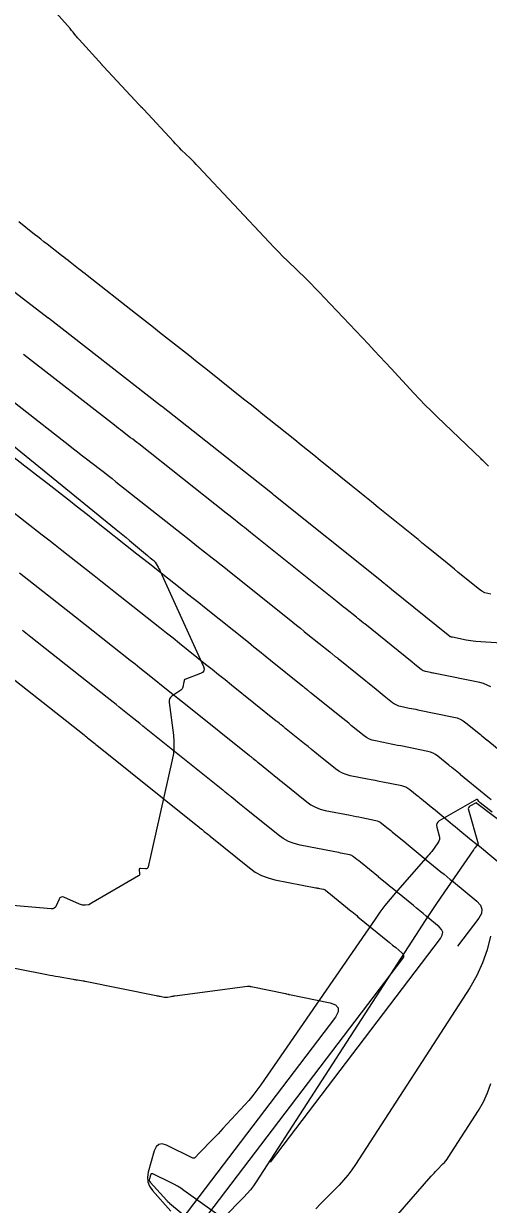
# Model space of a CAD drawing. Extents: x 1005228 to 1008882, y 1883389 to 1885754.
# Drawn here: x 1007741.8 to 1007773.7, y 1884745.4 to 1884826.5 of the extents above; entities that cross this region are included whole.
import ezdxf

# ---------------------------------------------------------------- set-up
doc = ezdxf.new("R2010")
doc.units = 0
for name, color, linetype in [('ATDIMS', 7, 'Continuous'), ('C-ANNO-NOTE', 7, 'Continuous'), ('S_BRIDGE', 7, 'Continuous'), ('TSOBSTACLE', 7, 'Continuous')]:
    doc.layers.add(name, color=color, linetype=linetype)

msp = doc.modelspace()

# ---------------------------------------------------------------- linework, layer by layer
at = {"layer": 'ATDIMS'}
for points in [[(1007773.678, 1884796.122), (1007773.658, 1884796.143), (1007773.638, 1884796.165), (1007773.618, 1884796.187), (1007773.539, 1884796.274), (1007773.519, 1884796.296), (1007773.499, 1884796.317), (1007773.478, 1884796.338), (1007773.457, 1884796.359), (1007773.304, 1884796.506), (1007773.239, 1884796.568), (1007773.174, 1884796.631), (1007770.16, 1884799.52), (1007769.75, 1884799.918), (1007769.347, 1884800.322), (1007768.949, 1884800.732), (1007768.558, 1884801.147), (1007767.003, 1884802.822), (1007766.614, 1884803.24), (1007766.225, 1884803.658), (1007765.834, 1884804.075), (1007765.443, 1884804.492), (1007762.415, 1884807.71), (1007762.108, 1884808.032), (1007761.798, 1884808.351), (1007761.485, 1884808.666), (1007761.168, 1884808.977), (1007759.893, 1884810.217), (1007759.576, 1884810.528), (1007759.263, 1884810.844), (1007758.954, 1884811.163), (1007758.648, 1884811.485), (1007753.767, 1884816.697), (1007753.628, 1884816.843), (1007753.488, 1884816.988), (1007753.346, 1884817.13), (1007753.202, 1884817.271), (1007752.623, 1884817.832), (1007752.479, 1884817.974), (1007752.338, 1884818.117), (1007752.198, 1884818.262), (1007752.06, 1884818.409), (1007750.024, 1884820.612), (1007750, 1884820.637), (1007749.976, 1884820.662), (1007749.952, 1884820.687), (1007749.928, 1884820.711), (1007749.828, 1884820.807), (1007749.804, 1884820.832), (1007749.779, 1884820.856), (1007749.755, 1884820.881), (1007749.732, 1884820.906), (1007747.255, 1884823.571), (1007747.169, 1884823.664), (1007747.157, 1884823.679), (1007745.581, 1884825.421), (1007745.527, 1884825.481), (1007745.474, 1884825.543), (1007745.422, 1884825.605), (1007745.371, 1884825.668), (1007745.17, 1884825.922), (1007745.119, 1884825.985), (1007745.067, 1884826.048), (1007745.014, 1884826.11), (1007744.961, 1884826.171), (1007739.272, 1884832.568)], [(1007773.879, 1884773.208), (1007773.639, 1884773.405), (1007773.399, 1884773.602), (1007771.771, 1884774.937), (1007771.758, 1884774.949), (1007771.743, 1884774.963), (1007771.735, 1884774.97), (1007771.273, 1884775.346), (1007771.195, 1884775.409), (1007771.117, 1884775.472), (1007771.039, 1884775.536), (1007770.961, 1884775.599), (1007770.203, 1884776.213), (1007770.046, 1884776.326), (1007769.879, 1884776.417), (1007769.702, 1884776.488), (1007769.515, 1884776.538), (1007767.66, 1884776.914), (1007767.443, 1884776.957), (1007767.226, 1884777.001), (1007767.009, 1884777.044), (1007766.791, 1884777.087), (1007765.921, 1884777.257), (1007765.71, 1884777.311), (1007765.509, 1884777.39), (1007765.32, 1884777.493), (1007765.142, 1884777.62), (1007764.29, 1884778.309), (1007764.09, 1884778.47), (1007763.891, 1884778.631), (1007763.691, 1884778.792), (1007763.492, 1884778.953), (1007761.521, 1884780.545), (1007761.476, 1884780.581), (1007761.431, 1884780.617), (1007761.34, 1884780.69), (1007761.295, 1884780.726), (1007761.25, 1884780.762), (1007761.089, 1884780.892), (1007761.055, 1884780.92), (1007761.02, 1884780.948), (1007760.986, 1884780.975), (1007760.952, 1884781.003), (1007758.729, 1884782.786), (1007758.347, 1884783.092), (1007757.965, 1884783.399), (1007757.583, 1884783.705), (1007757.201, 1884784.011), (1007754.184, 1884786.429), (1007753.8, 1884786.736), (1007753.415, 1884787.043), (1007753.03, 1884787.348), (1007752.644, 1884787.654), (1007751.101, 1884788.873), (1007750.329, 1884789.483), (1007749.557, 1884790.093), (1007746.544, 1884792.473), (1007746.156, 1884792.78), (1007745.767, 1884793.085), (1007745.378, 1884793.39), (1007744.988, 1884793.694), (1007743.429, 1884794.909), (1007743.039, 1884795.213), (1007742.649, 1884795.517), (1007742.259, 1884795.821), (1007741.869, 1884796.125), (1007738.366, 1884798.852)], [(1007735.464, 1884762.788), (1007743.37, 1884761.224), (1007743.564, 1884761.186), (1007743.759, 1884761.149), (1007743.954, 1884761.113), (1007744.149, 1884761.079), (1007745.179, 1884760.9), (1007745.25, 1884760.888), (1007745.321, 1884760.876), (1007745.392, 1884760.864), (1007745.464, 1884760.853), (1007745.871, 1884760.789), (1007745.891, 1884760.786), (1007745.911, 1884760.783), (1007745.952, 1884760.778), (1007745.962, 1884760.776), (1007745.972, 1884760.774), (1007745.982, 1884760.773), (1007745.992, 1884760.771), (1007750.878, 1884759.779), (1007750.944, 1884759.766), (1007751.01, 1884759.753), (1007751.076, 1884759.741), (1007751.142, 1884759.729), (1007751.415, 1884759.68), (1007751.477, 1884759.672), (1007751.538, 1884759.669), (1007751.6, 1884759.672), (1007751.661, 1884759.679), (1007751.908, 1884759.721), (1007751.97, 1884759.731), (1007752.032, 1884759.741), (1007752.094, 1884759.75), (1007752.156, 1884759.759), (1007757.145, 1884760.432), (1007757.165, 1884760.434), (1007757.186, 1884760.434), (1007757.206, 1884760.433), (1007757.227, 1884760.43), (1007757.308, 1884760.416), (1007757.329, 1884760.412), (1007757.349, 1884760.409), (1007757.37, 1884760.405), (1007757.39, 1884760.401), (1007759.752, 1884759.922), (1007759.756, 1884759.921), (1007759.76, 1884759.919), (1007759.764, 1884759.917), (1007759.768, 1884759.914), (1007759.789, 1884759.896), (1007759.79, 1884759.895), (1007759.936, 1884759.868), (1007759.96, 1884759.864), (1007759.984, 1884759.859), (1007760.008, 1884759.854), (1007760.033, 1884759.85), (1007762.813, 1884759.27), (1007763.189, 1884759.136), (1007763.374, 1884758.931), (1007763.369, 1884758.654), (1007763.173, 1884758.307), (1007733.057, 1884718.711)]]:
    msp.add_lwpolyline(points, dxfattribs=at)
at = {"layer": 'C-ANNO-NOTE'}
for points in [[(1007718.349, 1884816.047), (1007748.138, 1884791.772), (1007748.363, 1884791.588), (1007748.588, 1884791.403), (1007748.812, 1884791.217), (1007749.035, 1884791.031), (1007750.285, 1884789.986), (1007750.33, 1884789.949), (1007750.374, 1884789.912), (1007750.419, 1884789.875), (1007750.464, 1884789.839), (1007750.643, 1884789.694), (1007750.687, 1884789.656), (1007750.726, 1884789.615), (1007750.762, 1884789.571), (1007750.795, 1884789.524), (1007751, 1884789.202), (1007751.043, 1884789.131), (1007751.083, 1884789.059), (1007751.121, 1884788.986), (1007751.157, 1884788.911), (1007754.117, 1884782.38), (1007754.165, 1884782.215), (1007754.147, 1884782.077), (1007754.062, 1884781.967), (1007753.911, 1884781.884), (1007752.834, 1884781.481), (1007752.822, 1884781.475), (1007752.812, 1884781.466), (1007752.806, 1884781.456), (1007752.802, 1884781.443), (1007752.793, 1884781.386), (1007752.79, 1884781.372), (1007752.788, 1884781.357), (1007752.785, 1884781.343), (1007752.782, 1884781.329), (1007752.703, 1884780.954), (1007752.684, 1884780.891), (1007752.653, 1884780.834), (1007752.613, 1884780.785), (1007752.561, 1884780.743), (1007751.96, 1884780.337), (1007751.859, 1884780.249), (1007751.791, 1884780.146), (1007751.758, 1884780.026), (1007751.76, 1884779.892), (1007752.056, 1884777.646), (1007752.093, 1884777.226), (1007752.093, 1884776.806), (1007752.056, 1884776.389), (1007751.981, 1884775.973), (1007750.323, 1884768.611), (1007750.299, 1884768.546), (1007750.26, 1884768.501), (1007750.206, 1884768.477), (1007750.136, 1884768.473), (1007749.792, 1884768.499), (1007749.743, 1884768.495), (1007749.711, 1884768.477), (1007749.696, 1884768.443), (1007749.698, 1884768.394), (1007749.74, 1884768.168), (1007749.743, 1884768.115), (1007749.73, 1884768.069), (1007749.703, 1884768.029), (1007749.661, 1884767.997), (1007746.446, 1884766.112), (1007746.241, 1884766.019), (1007746.033, 1884765.98), (1007745.822, 1884765.994), (1007745.608, 1884766.062), (1007744.542, 1884766.526), (1007744.436, 1884766.556), (1007744.346, 1884766.544), (1007744.272, 1884766.491), (1007744.214, 1884766.398), (1007744.013, 1884765.941), (1007743.954, 1884765.843), (1007743.876, 1884765.775), (1007743.78, 1884765.739), (1007743.665, 1884765.735), (1007739.927, 1884766.062)], [(1007773.946, 1884772.37), (1007773.11, 1884773.007), (1007773.085, 1884773.028), (1007773.062, 1884773.05), (1007773.042, 1884773.075), (1007773.023, 1884773.102), (1007772.953, 1884773.214), (1007772.934, 1884773.236), (1007772.913, 1884773.247), (1007772.889, 1884773.247), (1007772.861, 1884773.237), (1007770.308, 1884771.766), (1007770.201, 1884771.684), (1007770.137, 1884771.585), (1007770.114, 1884771.469), (1007770.134, 1884771.337), (1007770.303, 1884770.747), (1007770.325, 1884770.621), (1007770.319, 1884770.5), (1007770.283, 1884770.384), (1007770.219, 1884770.273), (1007769.786, 1884769.679), (1007769.766, 1884769.652), (1007769.745, 1884769.625), (1007769.723, 1884769.599), (1007769.702, 1884769.574), (1007769.59, 1884769.447), (1007769.524, 1884769.371), (1007767.301, 1884766.835), (1007766.93, 1884766.399), (1007766.571, 1884765.952), (1007766.227, 1884765.495), (1007765.895, 1884765.028), (1007758.051, 1884753.639), (1007757.791, 1884753.276), (1007757.52, 1884752.924), (1007757.235, 1884752.581), (1007756.939, 1884752.249), (1007755.454, 1884750.642), (1007755.287, 1884750.463), (1007755.119, 1884750.285), (1007754.949, 1884750.108), (1007754.779, 1884749.932), (1007753.822, 1884748.954), (1007753.786, 1884748.918), (1007753.751, 1884748.881), (1007753.717, 1884748.843), (1007753.683, 1884748.806), (1007753.547, 1884748.654), (1007753.512, 1884748.624), (1007753.473, 1884748.609), (1007753.432, 1884748.608), (1007753.388, 1884748.623), (1007751.572, 1884749.498), (1007751.282, 1884749.589), (1007751.047, 1884749.557), (1007750.868, 1884749.403), (1007750.745, 1884749.125), (1007750.333, 1884747.662), (1007750.276, 1884747.315), (1007750.306, 1884746.989), (1007750.423, 1884746.682), (1007750.627, 1884746.396), (1007751.888, 1884744.987)], [(1007773.827, 1884763.865), (1007773.598, 1884762.927), (1007773.285, 1884762.024), (1007772.885, 1884761.155), (1007772.4, 1884760.32), (1007764.564, 1884748.189), (1007764.308, 1884747.814), (1007764.033, 1884747.452), (1007763.741, 1884747.106), (1007763.43, 1884746.773), (1007762.151, 1884745.474), (1007761.834, 1884745.146)], [(1007760.767, 1884737.029), (1007769.761, 1884747.379), (1007769.857, 1884747.488), (1007769.954, 1884747.595), (1007770.054, 1884747.701), (1007770.154, 1884747.805), (1007770.561, 1884748.218), (1007770.66, 1884748.324), (1007770.753, 1884748.434), (1007770.84, 1884748.549), (1007770.921, 1884748.668), (1007773.002, 1884751.889), (1007773.345, 1884752.478), (1007773.627, 1884753.092), (1007773.849, 1884753.731)]]:
    msp.add_lwpolyline(points, dxfattribs=at)
at = {"layer": 'S_BRIDGE'}
for points in [[(1007775.031, 1884771.343), (1007772.89, 1884772.975), (1007772.885, 1884772.979), (1007772.88, 1884772.984), (1007772.876, 1884772.989), (1007772.872, 1884772.995), (1007772.858, 1884773.018), (1007772.854, 1884773.022), (1007772.849, 1884773.024), (1007772.844, 1884773.024), (1007772.839, 1884773.022), (1007772.41, 1884772.775), (1007772.349, 1884772.728), (1007772.312, 1884772.671), (1007772.299, 1884772.605), (1007772.31, 1884772.528), (1007772.976, 1884770.205), (1007772.977, 1884770.196), (1007772.977, 1884770.187), (1007772.974, 1884770.178), (1007772.97, 1884770.17), (1007772.938, 1884770.127), (1007772.932, 1884770.119), (1007772.919, 1884770.104), (1007772.756, 1884769.918), (1007772.729, 1884769.886), (1007772.703, 1884769.854), (1007772.677, 1884769.82), (1007772.653, 1884769.786), (1007770.411, 1884766.53), (1007770.031, 1884765.974), (1007769.655, 1884765.416), (1007769.284, 1884764.855), (1007768.917, 1884764.291), (1007757.746, 1884746.997), (1007757.553, 1884746.715), (1007757.348, 1884746.444), (1007757.128, 1884746.184), (1007756.895, 1884745.935), (1007755.477, 1884744.494)], [(1007755.34, 1884744.57), (1007752.77, 1884746.404), (1007752.56, 1884746.547), (1007752.344, 1884746.682), (1007752.122, 1884746.806), (1007751.895, 1884746.922), (1007750.635, 1884747.529), (1007750.581, 1884747.546), (1007750.537, 1884747.54), (1007750.503, 1884747.511), (1007750.48, 1884747.459), (1007750.409, 1884747.204), (1007750.399, 1884747.143), (1007750.404, 1884747.084), (1007750.425, 1884747.03), (1007750.461, 1884746.979), (1007751.596, 1884745.71), (1007751.611, 1884745.694), (1007751.627, 1884745.678), (1007751.642, 1884745.663), (1007751.659, 1884745.648), (1007751.724, 1884745.591), (1007751.741, 1884745.577), (1007751.758, 1884745.562), (1007751.774, 1884745.548), (1007751.791, 1884745.534), (1007754.718, 1884743.095)]]:
    msp.add_lwpolyline(points, dxfattribs=at)
at = {"layer": 'TSOBSTACLE'}
for points in [[(1007773.846, 1884787.345), (1007773.631, 1884787.377), (1007773.428, 1884787.44), (1007773.237, 1884787.534), (1007773.058, 1884787.658), (1007771.838, 1884788.653), (1007771.591, 1884788.854), (1007771.345, 1884789.055), (1007771.098, 1884789.256), (1007770.851, 1884789.457), (1007769.426, 1884790.618), (1007769.369, 1884790.664), (1007769.313, 1884790.711), (1007769.199, 1884790.803), (1007769.142, 1884790.849), (1007769.085, 1884790.896), (1007768.969, 1884790.99), (1007768.941, 1884791.013), (1007768.912, 1884791.037), (1007768.883, 1884791.06), (1007768.854, 1884791.084), (1007766.122, 1884793.296), (1007765.657, 1884793.672), (1007765.192, 1884794.049), (1007764.727, 1884794.425), (1007764.263, 1884794.801), (1007762.14, 1884796.52), (1007761.703, 1884796.873), (1007761.266, 1884797.226), (1007760.828, 1884797.577), (1007760.389, 1884797.928), (1007758.633, 1884799.33), (1007758.194, 1884799.68), (1007757.755, 1884800.031), (1007757.317, 1884800.381), (1007756.878, 1884800.732), (1007754.399, 1884802.711), (1007753.989, 1884803.038), (1007753.578, 1884803.364), (1007753.166, 1884803.69), (1007752.754, 1884804.015), (1007751.105, 1884805.312), (1007750.693, 1884805.637), (1007750.28, 1884805.961), (1007749.868, 1884806.286), (1007749.456, 1884806.61), (1007746.136, 1884809.221), (1007745.991, 1884809.336), (1007745.845, 1884809.45), (1007745.7, 1884809.564), (1007745.554, 1884809.678), (1007744.971, 1884810.133), (1007744.825, 1884810.246), (1007744.679, 1884810.36), (1007744.533, 1884810.474), (1007744.387, 1884810.587), (1007743.389, 1884811.366), (1007743.174, 1884811.533), (1007742.959, 1884811.702), (1007742.745, 1884811.87), (1007742.531, 1884812.038), (1007741.438, 1884812.9)], [(1007774.556, 1884783.968), (1007772.807, 1884784.098), (1007772.642, 1884784.113), (1007772.478, 1884784.133), (1007772.315, 1884784.158), (1007772.152, 1884784.188), (1007771.208, 1884784.379), (1007771.179, 1884784.385), (1007771.149, 1884784.391), (1007771.09, 1884784.403), (1007771.076, 1884784.406), (1007771.062, 1884784.412), (1007771.05, 1884784.419), (1007771.038, 1884784.427), (1007770.926, 1884784.518), (1007767.027, 1884787.666), (1007767.011, 1884787.679), (1007766.612, 1884788.001), (1007766.566, 1884788.038), (1007766.52, 1884788.075), (1007766.382, 1884788.186), (1007766.336, 1884788.222), (1007758.947, 1884794.144), (1007758.912, 1884794.172), (1007758.877, 1884794.199), (1007758.737, 1884794.309), (1007751.237, 1884800.235), (1007751.214, 1884800.253), (1007751.191, 1884800.271), (1007751.098, 1884800.344), (1007743.476, 1884806.278), (1007743.452, 1884806.297), (1007740.585, 1884808.509)], [(1007773.836, 1884780.971), (1007773.6, 1884781.101), (1007773.351, 1884781.2), (1007773.087, 1884781.27), (1007770.026, 1884781.891), (1007769.943, 1884781.907), (1007769.861, 1884781.924), (1007769.779, 1884781.94), (1007769.697, 1884781.956), (1007769.367, 1884782.021), (1007769.287, 1884782.041), (1007769.211, 1884782.071), (1007769.14, 1884782.11), (1007769.072, 1884782.158), (1007768.75, 1884782.419), (1007768.599, 1884782.541), (1007768.448, 1884782.663), (1007765.192, 1884785.292), (1007765.158, 1884785.319), (1007765.107, 1884785.36), (1007765.09, 1884785.374), (1007764.815, 1884785.596), (1007764.766, 1884785.635), (1007764.717, 1884785.675), (1007764.669, 1884785.714), (1007764.62, 1884785.753), (1007763.862, 1884786.361), (1007763.719, 1884786.476), (1007763.577, 1884786.59), (1007763.434, 1884786.704), (1007763.291, 1884786.819), (1007757.359, 1884791.572), (1007757.219, 1884791.684), (1007757.08, 1884791.795), (1007756.94, 1884791.906), (1007756.799, 1884792.017), (1007755.958, 1884792.682), (1007755.677, 1884792.904), (1007749.673, 1884797.648), (1007749.536, 1884797.756), (1007749.398, 1884797.864), (1007749.261, 1884797.971), (1007749.123, 1884798.079), (1007748.573, 1884798.508), (1007748.435, 1884798.615), (1007748.297, 1884798.723), (1007748.159, 1884798.83), (1007748.022, 1884798.937), (1007741.773, 1884803.803)], [(1007740.07, 1884801.327), (1007744.946, 1884797.531), (1007745.209, 1884797.325), (1007745.473, 1884797.12), (1007745.737, 1884796.914), (1007746.001, 1884796.709), (1007747.056, 1884795.886), (1007747.319, 1884795.681), (1007747.583, 1884795.474), (1007747.846, 1884795.268), (1007748.108, 1884795.061), (1007752.617, 1884791.499), (1007753.143, 1884791.083), (1007753.669, 1884790.667), (1007754.722, 1884789.836), (1007754.985, 1884789.627), (1007755.248, 1884789.419), (1007755.51, 1884789.21), (1007755.772, 1884789), (1007760.246, 1884785.415), (1007760.509, 1884785.205), (1007760.771, 1884784.994), (1007761.033, 1884784.784), (1007761.295, 1884784.574), (1007762.786, 1884783.378), (1007762.827, 1884783.345), (1007762.869, 1884783.311), (1007762.911, 1884783.278), (1007762.952, 1884783.244), (1007763.17, 1884783.068), (1007763.201, 1884783.043), (1007763.232, 1884783.018), (1007763.31, 1884782.956), (1007763.341, 1884782.931), (1007763.357, 1884782.918), (1007765.97, 1884780.808), (1007766.107, 1884780.697), (1007766.245, 1884780.586), (1007766.382, 1884780.475), (1007766.52, 1884780.364), (1007767.107, 1884779.889), (1007767.23, 1884779.801), (1007767.36, 1884779.73), (1007767.498, 1884779.676), (1007767.644, 1884779.639), (1007768.244, 1884779.522), (1007768.394, 1884779.492), (1007768.544, 1884779.462), (1007768.693, 1884779.432), (1007768.843, 1884779.402), (1007771.301, 1884778.904), (1007771.526, 1884778.844), (1007771.74, 1884778.759), (1007771.941, 1884778.649), (1007772.13, 1884778.513), (1007773.136, 1884777.697), (1007773.231, 1884777.62), (1007773.325, 1884777.543), (1007773.603, 1884777.318), (1007773.609, 1884777.313), (1007773.615, 1884777.308), (1007773.633, 1884777.29), (1007773.639, 1884777.285), (1007775.743, 1884775.56)], [(1007774.909, 1884768.484), (1007773.058, 1884770.002), (1007772.724, 1884770.276), (1007772.391, 1884770.55), (1007771.723, 1884771.097), (1007771.556, 1884771.234), (1007771.39, 1884771.371), (1007771.223, 1884771.507), (1007771.056, 1884771.644), (1007769.904, 1884772.589), (1007769.897, 1884772.595), (1007769.885, 1884772.606), (1007769.873, 1884772.617), (1007769.868, 1884772.622), (1007769.22, 1884773.148), (1007769.111, 1884773.236), (1007769.002, 1884773.324), (1007768.894, 1884773.412), (1007768.785, 1884773.5), (1007768.276, 1884773.913), (1007768.151, 1884774.003), (1007768.018, 1884774.076), (1007767.877, 1884774.132), (1007767.728, 1884774.171), (1007766.44, 1884774.433), (1007766.174, 1884774.486), (1007765.908, 1884774.54), (1007765.642, 1884774.592), (1007765.376, 1884774.644), (1007764.198, 1884774.874), (1007763.921, 1884774.946), (1007763.658, 1884775.049), (1007763.41, 1884775.184), (1007763.177, 1884775.351), (1007762.014, 1884776.291), (1007761.775, 1884776.483), (1007761.537, 1884776.676), (1007761.298, 1884776.869), (1007761.059, 1884777.062), (1007759.686, 1884778.171), (1007759.657, 1884778.195), (1007759.627, 1884778.218), (1007759.597, 1884778.242), (1007759.568, 1884778.266), (1007759.444, 1884778.365), (1007759.416, 1884778.387), (1007759.389, 1884778.409), (1007759.362, 1884778.431), (1007759.335, 1884778.453), (1007759.226, 1884778.54), (1007759.172, 1884778.584), (1007759.117, 1884778.628), (1007756.053, 1884781.087), (1007755.606, 1884781.445), (1007755.16, 1884781.803), (1007754.713, 1884782.161), (1007754.266, 1884782.52), (1007752.478, 1884783.952), (1007752.031, 1884784.31), (1007751.583, 1884784.666), (1007751.135, 1884785.023), (1007750.686, 1884785.378), (1007748.404, 1884787.18), (1007747.959, 1884787.532), (1007747.514, 1884787.884), (1007747.069, 1884788.235), (1007746.624, 1884788.587), (1007744.843, 1884789.994), (1007744.398, 1884790.345), (1007743.952, 1884790.696), (1007743.505, 1884791.046), (1007743.058, 1884791.395), (1007740.712, 1884793.224)], [(1007741.494, 1884788.81), (1007741.815, 1884788.559), (1007742.137, 1884788.307), (1007742.458, 1884788.055), (1007742.778, 1884787.802), (1007744.059, 1884786.79), (1007744.7, 1884786.284), (1007745.34, 1884785.778), (1007749.099, 1884782.809), (1007749.426, 1884782.55), (1007749.752, 1884782.291), (1007750.078, 1884782.031), (1007750.403, 1884781.771), (1007751.704, 1884780.729), (1007752.029, 1884780.468), (1007752.354, 1884780.208), (1007752.679, 1884779.947), (1007753.004, 1884779.686), (1007757.283, 1884776.253), (1007757.323, 1884776.221), (1007757.363, 1884776.188), (1007757.443, 1884776.124), (1007757.483, 1884776.092), (1007757.523, 1884776.06), (1007757.704, 1884775.915), (1007757.741, 1884775.885), (1007757.778, 1884775.856), (1007757.814, 1884775.826), (1007757.851, 1884775.797), (1007758.831, 1884775.005), (1007759.007, 1884774.863), (1007759.183, 1884774.721), (1007759.358, 1884774.579), (1007759.534, 1884774.438), (1007761.211, 1884773.082), (1007761.5, 1884772.876), (1007761.807, 1884772.709), (1007762.132, 1884772.581), (1007762.475, 1884772.492), (1007764.196, 1884772.156), (1007764.393, 1884772.118), (1007764.591, 1884772.079), (1007764.788, 1884772.039), (1007764.985, 1884771.999), (1007765.942, 1884771.805), (1007766.053, 1884771.776), (1007766.157, 1884771.734), (1007766.256, 1884771.68), (1007766.349, 1884771.613), (1007766.708, 1884771.322), (1007766.798, 1884771.249), (1007766.888, 1884771.176), (1007766.978, 1884771.103), (1007767.068, 1884771.03), (1007768, 1884770.274), (1007768.005, 1884770.269), (1007768.016, 1884770.258), (1007768.031, 1884770.245), (1007768.036, 1884770.241), (1007768.863, 1884769.563), (1007769.14, 1884769.336), (1007769.417, 1884769.109), (1007770.422, 1884768.284), (1007770.636, 1884768.109), (1007770.849, 1884767.934), (1007771.063, 1884767.759), (1007771.277, 1884767.584), (1007772.888, 1884766.262), (1007773.131, 1884765.997), (1007773.235, 1884765.716), (1007773.199, 1884765.418), (1007773.024, 1884765.104), (1007771.554, 1884763.171)], [(1007758.721, 1884748.351), (1007770.391, 1884763.694), (1007770.514, 1884763.915), (1007770.54, 1884764.124), (1007770.467, 1884764.322), (1007770.295, 1884764.509), (1007769.415, 1884765.231), (1007769.194, 1884765.411), (1007768.974, 1884765.592), (1007768.754, 1884765.773), (1007768.534, 1884765.953), (1007767.072, 1884767.152), (1007766.89, 1884767.301), (1007766.708, 1884767.45), (1007766.168, 1884767.893), (1007766.157, 1884767.903), (1007766.139, 1884767.919), (1007766.132, 1884767.926), (1007764.891, 1884768.933), (1007764.774, 1884769.028), (1007764.657, 1884769.123), (1007764.422, 1884769.314), (1007764.361, 1884769.357), (1007764.297, 1884769.393), (1007764.228, 1884769.42), (1007764.156, 1884769.439), (1007763.531, 1884769.566), (1007763.402, 1884769.592), (1007763.273, 1884769.618), (1007763.144, 1884769.643), (1007763.015, 1884769.668), (1007760.752, 1884770.11), (1007760.343, 1884770.216), (1007759.956, 1884770.368), (1007759.59, 1884770.567), (1007759.246, 1884770.813), (1007757.054, 1884772.585), (1007756.941, 1884772.676), (1007756.829, 1884772.766), (1007756.716, 1884772.857), (1007756.604, 1884772.948), (1007756.016, 1884773.423), (1007755.972, 1884773.458), (1007755.928, 1884773.494), (1007755.884, 1884773.529), (1007755.84, 1884773.564), (1007755.603, 1884773.754), (1007755.564, 1884773.785), (1007755.488, 1884773.847), (1007755.449, 1884773.878), (1007749.955, 1884778.286), (1007749.752, 1884778.449), (1007749.548, 1884778.612), (1007749.345, 1884778.775), (1007749.141, 1884778.938), (1007748.328, 1884779.59), (1007748.124, 1884779.753), (1007747.92, 1884779.915), (1007747.716, 1884780.078), (1007747.512, 1884780.239), (1007742.276, 1884784.376), (1007741.69, 1884784.839)], [(1007739.211, 1884782.974), (1007745.925, 1884777.67), (1007746.007, 1884777.605), (1007746.089, 1884777.54), (1007746.171, 1884777.475), (1007746.253, 1884777.409), (1007746.579, 1884777.148), (1007746.661, 1884777.082), (1007746.743, 1884777.017), (1007746.824, 1884776.951), (1007746.906, 1884776.886), (1007753.615, 1884771.502), (1007753.637, 1884771.484), (1007753.677, 1884771.453), (1007753.682, 1884771.448), (1007753.98, 1884771.211), (1007754.029, 1884771.171), (1007754.079, 1884771.131), (1007754.128, 1884771.091), (1007754.178, 1884771.051), (1007754.425, 1884770.852), (1007754.524, 1884770.772), (1007754.573, 1884770.732), (1007757.281, 1884768.544), (1007757.68, 1884768.258), (1007758.104, 1884768.027), (1007758.554, 1884767.851), (1007759.029, 1884767.728), (1007761.835, 1884767.18), (1007761.895, 1884767.169), (1007761.956, 1884767.157), (1007762.016, 1884767.144), (1007762.077, 1884767.132), (1007762.37, 1884767.073), (1007762.404, 1884767.064), (1007762.436, 1884767.051), (1007762.466, 1884767.034), (1007762.495, 1884767.014), (1007762.632, 1884766.902), (1007762.715, 1884766.835), (1007764.264, 1884765.578), (1007764.269, 1884765.573), (1007764.29, 1884765.554), (1007764.3, 1884765.545), (1007764.64, 1884765.267), (1007764.727, 1884765.195), (1007766.885, 1884763.426), (1007767.099, 1884763.25), (1007767.314, 1884763.074), (1007767.743, 1884762.722), (1007767.826, 1884762.631), (1007767.862, 1884762.535), (1007767.85, 1884762.433), (1007767.789, 1884762.325), (1007745.889, 1884733.531)]]:
    msp.add_lwpolyline(points, dxfattribs=at)

doc.saveas('drawing.dxf')
